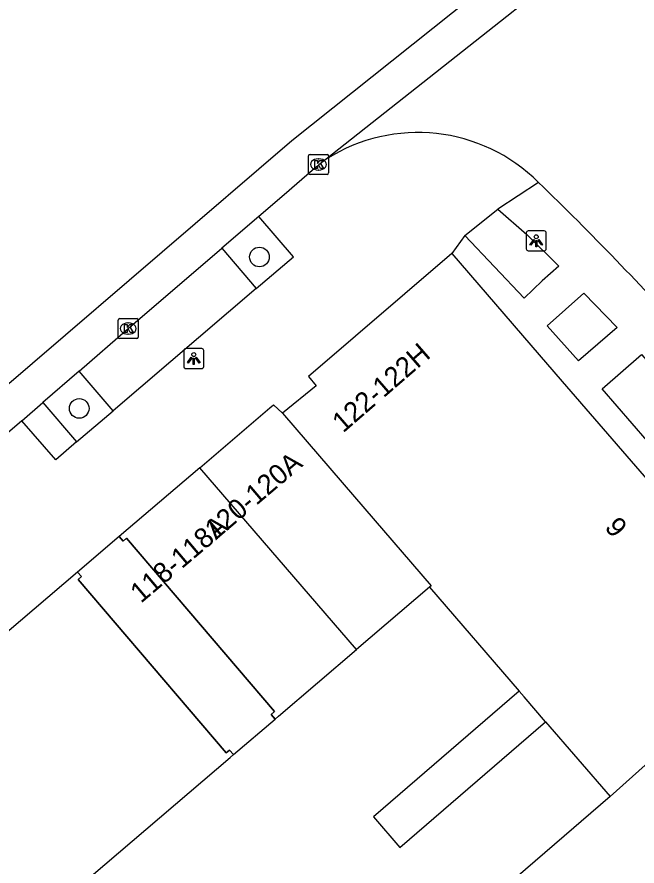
# Model space of a CAD drawing. Extents: x 162172 to 163187, y 382874 to 383684.
# Drawn here: x 162430.32 to 162461.32, y 383296.44 to 383338.9 of the extents above; entities that cross this region are included whole.
import ezdxf

# ---------------------------------------------------------------- set-up
doc = ezdxf.new("R2010")
doc.units = 0
for name, color, linetype in [('IMGEO_Boom', 7, 'Continuous'), ('IMGEO_Kolk', 7, 'Continuous'), ('IMGEO_Lichtpunt', 7, 'Continuous'), ('IMGEO_Pand', 7, 'Continuous'), ('IMGEO_Pand_nummerreeks', 7, 'Continuous'), ('IMGEO_Pand_overbouw', 7, 'Continuous'), ('IMGEO_Parkeervlak_open', 7, 'Continuous'), ('IMGEO_Rijbaan_lokaal_gesloten', 7, 'Continuous'), ('IMGEO_Rijbaan_lokaal_open', 7, 'Continuous'), ('IMGEO_Voetpad_open', 7, 'Continuous')]:
    doc.layers.add(name, color=color, linetype=linetype)

msp = doc.modelspace()

# ---------------------------------------------------------------- linework, layer by layer
at = {"layer": 'IMGEO_Boom'}
for centre in [(162442.443, 383326.893), (162433.434, 383319.32)]:
    msp.add_circle(centre, 0.489, dxfattribs=at)
at = {"layer": 'IMGEO_Kolk'}
for p, q in [((162444.971, 383332.021), (162445.823, 383332.021)), ((162444.896, 383331.095), (162444.896, 383331.947)), ((162445.384, 383331.801), (162445.409, 383331.801)), ((162445.897, 383331.947), (162445.897, 383331.095)), ((162445.407, 383331.241), (162445.382, 383331.241)), ((162445.823, 383331.021), (162444.971, 383331.021)), ((162435.382, 383322.888), (162435.382, 383323.74)), ((162435.457, 383323.814), (162436.309, 383323.814)), ((162435.87, 383323.594), (162435.895, 383323.594)), ((162436.383, 383323.74), (162436.383, 383322.888)), ((162436.309, 383322.814), (162435.457, 383322.814)), ((162435.893, 383323.034), (162435.868, 383323.034))]:
    msp.add_line(p, q, dxfattribs=at)
for points in [[(162444.971, 383332.021), (162445.823, 383332.021)], [(162444.896, 383331.095), (162444.896, 383331.947)], [(162445.217, 383331.721), (162445.34, 383331.721), (162445.34, 383331.57), (162445.47, 383331.721), (162445.634, 383331.721), (162445.488, 383331.57), (162445.641, 383331.321), (162445.489, 383331.321), (162445.404, 383331.485), (162445.34, 383331.418), (162445.34, 383331.321), (162445.217, 383331.321), (162445.217, 383331.721)], [(162445.897, 383331.947), (162445.897, 383331.095)], [(162445.823, 383331.021), (162444.971, 383331.021)], [(162435.382, 383322.888), (162435.382, 383323.74)], [(162435.457, 383323.814), (162436.309, 383323.814)], [(162435.703, 383323.514), (162435.826, 383323.514), (162435.826, 383323.363), (162435.956, 383323.514), (162436.12, 383323.514), (162435.974, 383323.363), (162436.127, 383323.114), (162435.975, 383323.114), (162435.89, 383323.278), (162435.826, 383323.211), (162435.826, 383323.114), (162435.703, 383323.114), (162435.703, 383323.514)], [(162436.383, 383323.74), (162436.383, 383322.888)], [(162436.309, 383322.814), (162435.457, 383322.814)]]:
    msp.add_lwpolyline(points, dxfattribs=at)
for centre, start, end in [((162444.973, 383331.945), 91.552, 178.448), ((162444.973, 383331.945), 91.552, 178.448), ((162445.821, 383331.945), 1.552, 88.448), ((162445.821, 383331.945), 1.552, 88.448), ((162444.973, 383331.097), 181.552, 268.448), ((162444.973, 383331.097), 181.552, 268.448), ((162445.821, 383331.097), 271.552, 358.448), ((162445.821, 383331.097), 271.552, 358.448), ((162435.459, 383323.738), 91.552, 178.448), ((162435.459, 383323.738), 91.552, 178.448), ((162436.307, 383323.738), 1.552, 88.448), ((162436.307, 383323.738), 1.552, 88.448), ((162435.459, 383322.89), 181.552, 268.448), ((162435.459, 383322.89), 181.552, 268.448), ((162436.307, 383322.89), 271.552, 358.448), ((162436.307, 383322.89), 271.552, 358.448)]:
    msp.add_arc(centre, 0.0765, start, end, dxfattribs=at)
for centre, major_axis, ratio, start_param, end_param in [((162445.383, 383331.521), (-0.387, 0.002), 0.722429, 4.712389, 7.853982), ((162445.408, 383331.521), (-0.39, 0.002), 0.717154, 1.570796, 4.712389), ((162435.869, 383323.314), (-0.387, 0.002), 0.722429, 4.712389, 7.853982), ((162435.894, 383323.314), (-0.39, 0.002), 0.717154, 1.570796, 4.712389)]:
    msp.add_ellipse(centre, major_axis=major_axis, ratio=ratio, start_param=start_param, end_param=end_param, dxfattribs=at)
at = {"layer": 'IMGEO_Lichtpunt'}
for p, q in [((162456.682, 383328.199), (162455.874, 383328.199)), ((162456.682, 383328.199), (162455.874, 383328.199)), ((162455.78, 383328.104), (162455.78, 383327.297)), ((162455.78, 383328.104), (162455.78, 383327.297)), ((162456.776, 383327.297), (162456.776, 383328.104)), ((162456.776, 383327.297), (162456.776, 383328.104)), ((162455.874, 383327.203), (162456.682, 383327.203)), ((162455.874, 383327.203), (162456.682, 383327.203)), ((162438.662, 383322.216), (162438.662, 383321.409)), ((162438.662, 383322.216), (162438.662, 383321.409)), ((162439.564, 383322.311), (162438.756, 383322.311)), ((162439.564, 383322.311), (162438.756, 383322.311)), ((162439.658, 383321.409), (162439.658, 383322.216)), ((162439.658, 383321.409), (162439.658, 383322.216)), ((162438.756, 383321.315), (162439.564, 383321.315)), ((162438.756, 383321.315), (162439.564, 383321.315))]:
    msp.add_line(p, q, dxfattribs=at)
for points in [[(162456.154, 383327.768), (162456.193, 383327.74), (162456.005, 383327.478), (162455.967, 383327.505), (162456.154, 383327.768)], [(162456.256, 383327.72), (162456.303, 383327.72), (162456.303, 383327.398), (162456.256, 383327.398), (162456.256, 383327.72)], [(162456.366, 383327.74), (162456.404, 383327.767), (162456.591, 383327.505), (162456.552, 383327.477), (162456.366, 383327.74)], [(162439.036, 383321.88), (162439.075, 383321.852), (162438.887, 383321.59), (162438.849, 383321.617), (162439.036, 383321.88)], [(162439.138, 383321.832), (162439.185, 383321.832), (162439.185, 383321.51), (162439.138, 383321.51), (162439.138, 383321.832)], [(162439.248, 383321.852), (162439.286, 383321.879), (162439.473, 383321.617), (162439.434, 383321.589), (162439.248, 383321.852)]]:
    msp.add_lwpolyline(points, dxfattribs=at)
for centre in [(162456.279, 383327.902), (162439.161, 383322.014)]:
    msp.add_circle(centre, 0.0994, dxfattribs=at)
for centre, start, end in [((162455.874, 383328.104), 90, 180), ((162455.874, 383328.104), 90, 180), ((162456.682, 383328.104), 0, 90), ((162456.682, 383328.104), 0, 90), ((162455.874, 383327.297), 180, 270), ((162455.874, 383327.297), 180, 270), ((162456.682, 383327.297), 270, 0), ((162456.682, 383327.297), 270, 360), ((162438.756, 383322.216), 90, 180), ((162438.756, 383322.216), 90, 180), ((162439.564, 383322.216), 0, 90), ((162439.564, 383322.216), 0, 90), ((162438.756, 383321.409), 180, 270), ((162438.756, 383321.409), 180, 270), ((162439.564, 383321.409), 270, 0), ((162439.564, 383321.409), 270, 360)]:
    msp.add_arc(centre, 0.0946, start, end, dxfattribs=at)
at = {"layer": 'IMGEO_Pand'}
for points in [[(162452.069, 383327.069), (162444.895, 383320.923), (162445.281, 383320.45), (162443.597, 383319.075)], [(162452.069, 383327.069), (162456.008, 383322.49), (162457.58, 383320.662), (162468.569, 383307.965)], [(162439.462, 383316.351), (162442.968, 383319.342), (162443.151, 383319.499), (162443.597, 383319.075)], [(162443.597, 383319.075), (162447.197, 383314.895), (162451.028, 383310.448), (162450.944, 383310.374)], [(162439.462, 383316.351), (162435.434, 383312.914)], [(162447.296, 383307.261), (162439.462, 383316.351)], [(162435.434, 383312.914), (162435.629, 383312.686), (162435.797, 383312.829), (162443.2, 383304.159), (162443.032, 383304.016), (162443.227, 383303.788), (162443.396, 383303.932), (162447.296, 383307.261)], [(162433.35, 383311.136), (162385.904, 383270.617)], [(162393.697, 383261.491), (162440.977, 383301.867), (162441.144, 383302.009), (162440.949, 383302.237), (162440.782, 383302.095), (162433.377, 383310.765), (162433.545, 383310.908), (162433.35, 383311.136)], [(162450.944, 383310.374), (162447.296, 383307.261)], [(162450.944, 383310.374), (162455.43, 383305.175)], [(162459.975, 383299.907), (162466.195, 383305.473)], [(162455.43, 383305.175), (162448.144, 383298.889), (162449.457, 383297.368), (162456.742, 383303.654)], [(162456.742, 383303.654), (162455.669, 383304.898), (162455.43, 383305.175)], [(162456.742, 383303.654), (162459.975, 383299.907)], [(162459.975, 383299.907), (162453.92, 383294.688)]]:
    msp.add_lwpolyline(points, dxfattribs=at)
at = {"layer": 'IMGEO_Pand_overbouw'}
msp.add_lwpolyline([(162435.434, 383312.914), (162433.35, 383311.136), (162433.545, 383310.908), (162433.377, 383310.765), (162440.782, 383302.095), (162440.949, 383302.237), (162441.144, 383302.009), (162443.227, 383303.788), (162443.032, 383304.016), (162443.2, 383304.159), (162435.797, 383312.829), (162435.629, 383312.686)], close=True, dxfattribs=at)
at = {"layer": 'IMGEO_Parkeervlak_open'}
for points in [[(162440.561, 383327.336), (162442.286, 383325.317)], [(162435.134, 383319.199), (162433.438, 383321.191)]]:
    msp.add_lwpolyline(points, dxfattribs=at)
at = {"layer": 'IMGEO_Rijbaan_lokaal_gesloten'}
for points in [[(162241.995, 383156.412), (162244.53, 383159.301), (162248.008, 383164.875), (162250.915, 383168.143), (162371.03, 383269.104), (162392.188, 383288.18), (162444.061, 383332.714), (162462.172, 383347.171), (162500.099, 383379.33), (162504.312, 383382.919)], [(162464.553, 383346.647), (162445.777, 383331.778)], [(162445.202, 383331.321), (162443.681, 383330), (162442.406, 383328.911)], [(162442.406, 383328.911), (162440.561, 383327.336)], [(162433.438, 383321.191), (162435.884, 383323.314), (162440.561, 383327.336)], [(162433.438, 383321.191), (162431.619, 383319.611)], [(162430.571, 383318.702), (162431.619, 383319.611)], [(162430.571, 383318.702), (162428.402, 383316.843)]]:
    msp.add_lwpolyline(points, dxfattribs=at)
msp.add_arc((162450.001, 383325.873), 7.261, 125.5778, 131.3763, dxfattribs=at)
at = {"layer": 'IMGEO_Rijbaan_lokaal_open'}
for centre, radius, start, end in [((162450.366, 383324.591), 8.527, 44.9853, 122.5582), ((162340.977, 383211.535), 165.84, 42.10355, 45.89509)]:
    msp.add_arc(centre, radius, start, end, dxfattribs=at)
at = {"layer": 'IMGEO_Voetpad_open'}
for points in [[(162456.397, 383330.619), (162454.368, 383329.278)], [(162454.368, 383329.278), (162455.814, 383328.017), (162457.416, 383326.437), (162456.582, 383325.703), (162455.678, 383324.842), (162452.706, 383327.963)], [(162452.706, 383327.963), (162454.368, 383329.278)], [(162442.286, 383325.317), (162444.144, 383326.908), (162442.406, 383328.911)], [(162452.706, 383327.963), (162452.069, 383327.069)], [(162442.286, 383325.317), (162435.134, 383319.199)], [(162456.835, 383323.45), (162458.668, 383325.087), (162460.33, 383323.361), (162458.4, 383321.702), (162456.835, 383323.45)], [(162459.57, 383320.304), (162461.541, 383322.019), (162465.323, 383317.696), (162463.331, 383315.958), (162459.57, 383320.304)], [(162431.619, 383319.611), (162433.304, 383317.641)], [(162433.304, 383317.641), (162435.134, 383319.199)], [(162433.304, 383317.641), (162432.26, 383316.743), (162430.571, 383318.702)], [(162435.434, 383312.914), (162433.35, 383311.136)]]:
    msp.add_lwpolyline(points, dxfattribs=at)

# ---------------------------------------------------------------- texts
at = {"layer": 'IMGEO_Pand_nummerreeks'}
for s, rotation, p in [('122-122H', 40.9321, (162446.626, 383318.067)), ('120-120A', 40.3734, (162440.248, 383312.71)), ('118-118A', 40.1864, (162436.517, 383309.547)), ('9', 310.4907, (162459.661, 383313.347))]:
    msp.add_text(s, height=1, rotation=rotation, dxfattribs=at).set_placement(p)

doc.saveas('drawing.dxf')
